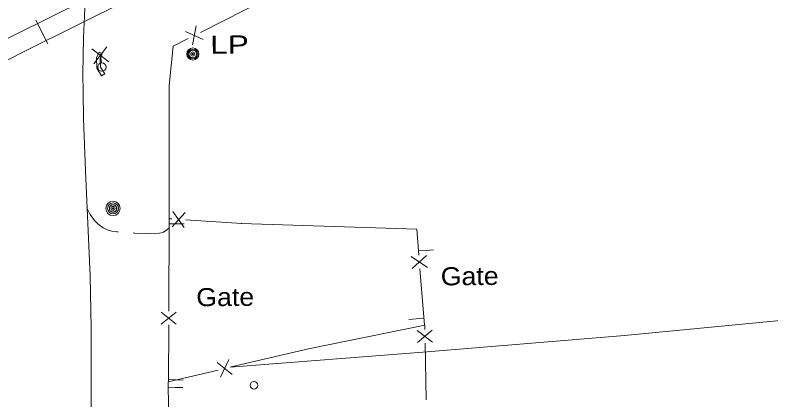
# Model space of a CAD drawing. Extents: x 2361284 to 2366480, y 6976556 to 6985346.
# Drawn here: x 2361689.4 to 2361889.2, y 6977255.3 to 6977357.2 of the extents above; entities that cross this region are included whole.
import ezdxf

# ---------------------------------------------------------------- set-up
doc = ezdxf.new("R2010")
doc.units = 0
doc.header["$LTSCALE"] = 1.9
for name, color, linetype, lineweight in [('15', 7, 'Continuous', 13), ('16', 7, 'Continuous', 13), ('29', 7, 'Continuous', 13), ('3', 7, 'Continuous', 13), ('4', 7, 'Continuous', 13), ('5', 7, 'Continuous', 13), ('9', 7, 'Continuous', 13)]:
    doc.layers.add(name, color=color, linetype=linetype, lineweight=lineweight)

msp = doc.modelspace()

# ---------------------------------------------------------------- linework, layer by layer
at = {"layer": '15'}
for points in [[(2361716.627, 6977299.8), (2361716.327, 6977299.817), (2361715.015, 6977300.025), (2361714.052, 6977300.296), (2361712.666, 6977300.923), (2361711.377, 6977301.84), (2361710.408, 6977302.821), (2361709.303, 6977304.431), (2361708.425, 6977306.183)], [(2361730.167, 6977300.939), (2361729.562, 6977300.413), (2361728.608, 6977299.764), (2361728.1, 6977299.548), (2361727.551, 6977299.443), (2361724.251, 6977299.402), (2361720.96, 6977299.53), (2361720.62, 6977299.547)]]:
    msp.add_lwpolyline(points, dxfattribs=at)
at = {"layer": '29'}
for p, q in [((2361694.943, 6977355.877), (2361698.072, 6977349.617)), ((2361714.205, 6977344.813), (2361709.717, 6977348.257)), ((2361710.239, 6977344.291), (2361713.683, 6977348.779)), ((2361712.222, 6977344.552), (2361711.961, 6977346.535))]:
    msp.add_line(p, q, dxfattribs=at)
for points in [[(2361491.208, 6977248.944), (2361535.074, 6977271.822), (2361578.938, 6977294.69), (2361620.245, 6977316.225), (2361661.563, 6977337.748), (2361689.36, 6977351.963), (2361717.248, 6977365.929)], [(2361493.511, 6977244.505), (2361537.376, 6977267.383), (2361581.241, 6977290.253), (2361622.549, 6977311.786), (2361663.855, 6977333.3), (2361691.612, 6977347.496), (2361719.481, 6977361.45)]]:
    msp.add_lwpolyline(points, dxfattribs=at)
msp.add_circle((2361712.356, 6977343.46), 1.1, dxfattribs=at)
at = {"layer": '3'}
for p, q in [((2361711.614, 6977347.386), (2361712.478, 6977346.964)), ((2361712.303, 6977341.181), (2361713.119, 6977341.689))]:
    msp.add_line(p, q, dxfattribs=at)
for points in [[(2361709.263, 6977380.134), (2361708.329, 6977367.291), (2361707.952, 6977360.87), (2361707.542, 6977351.237), (2361707.362, 6977341.602), (2361707.374, 6977336.784), (2361707.501, 6977329.848), (2361708.007, 6977315.976), (2361709.246, 6977288.229), (2361709.529, 6977274.351), (2361709.615, 6977226.968), (2361709.504, 6977203.277), (2361709.238, 6977185.014), (2361708.851, 6977160.664), (2361708.835, 6977148.488), (2361709.644, 6977048.779), (2361710.137, 6976992.762)], [(2361711.614, 6977347.386), (2361710.908, 6977345.929), (2361711.064, 6977343.159), (2361712.303, 6977341.181)], [(2361712.478, 6977346.964), (2361711.88, 6977345.738), (2361712.012, 6977343.458), (2361713.119, 6977341.689)], [(2362032.34, 6977283.391), (2361974.088, 6977284.297), (2361850.484, 6977272.401), (2361798.373, 6977268.056), (2361746.308, 6977264.051)]]:
    msp.add_lwpolyline(points, dxfattribs=at)
at = {"layer": '4'}
for centre, radius in [((2361736.39, 6977346.921), 1.6), ((2361736.39, 6977346.921), 1.3), ((2361736.39, 6977346.921), 1), ((2361736.39, 6977346.921), 0.539), ((2361736.39, 6977346.921), 0.192), ((2361715.308, 6977306.038), 1.9), ((2361715.308, 6977306.038), 1.442), ((2361715.308, 6977306.038), 0.539), ((2361715.308, 6977306.038), 0.192), ((2361752.567, 6977259.23), 1)]:
    msp.add_circle(centre, radius, dxfattribs=at)
for start, end in [(163.46611, 174.71615), (152.21535, 163.46538), (140.96646, 152.21649), (129.71376, 140.96379), (118.46406, 129.71409), (107.21593, 118.46597), (95.96582, 107.21585), (84.71553, 95.96557), (73.46552, 84.71555), (62.21535, 73.46538), (50.96397, 62.214), (39.71588, 50.96591), (28.46656, 39.7166), (17.21479, 28.46483), (5.96345, 17.21348), (174.71552, 185.96556), (185.96287, 197.21291), (197.21479, 208.46483), (208.46822, 219.71826), (219.71376, 230.96379), (230.96397, 242.214), (242.21812, 253.46815), (253.46258, 264.71261), (264.71553, 275.96557), (275.96582, 287.21585), (287.21593, 298.46597), (298.46406, 309.71409), (309.71589, 320.96592), (320.96646, 332.21649), (332.21419, 343.46422), (343.46611, 354.71615), (354.71553, 5.96557)]:
    msp.add_arc((2361715.308, 6977306.038), 0.973, start, end, dxfattribs=at)
at = {"layer": '5'}
for points in [[(2361730.165, 6977301.98), (2361732.155, 6977301.969), (2361734.155, 6977301.957)], [(2361796.066, 6977294.776), (2361798.05, 6977294.933), (2361800.044, 6977295.091)], [(2361797.476, 6977276.948), (2361795.491, 6977276.802), (2361793.497, 6977276.656)], [(2361729.907, 6977260.776), (2361731.893, 6977260.651), (2361733.889, 6977260.526)], [(2361729.768, 6977258.564), (2361731.758, 6977258.593), (2361733.758, 6977258.622)]]:
    msp.add_lwpolyline(points, dxfattribs=at)
at = {"layer": '9'}
for p, q in [((2361738.416, 6977352.64), (2361791.879, 6977379.87)), ((2361736.287, 6977349.35), (2361737.319, 6977354.359)), ((2361739.133, 6977350.797), (2361734.474, 6977352.912)), ((2361734.349, 6977304.999), (2361730.904, 6977301.206)), ((2361731.156, 6977305.199), (2361734.097, 6977301.006)), ((2361730.067, 6977278.797), (2361730.174, 6977303.289)), ((2361749.397, 6977302.082), (2361734.428, 6977303.02)), ((2361798.401, 6977290.407), (2361794.162, 6977293.287)), ((2361798.151, 6977293.595), (2361794.413, 6977290.089)), ((2361797.626, 6977275.098), (2361796.453, 6977290.049)), ((2361732.04, 6977278.586), (2361728.019, 6977275.406)), ((2361732.021, 6977275.384), (2361728.039, 6977278.608)), ((2361729.984, 6977260.195), (2361730.051, 6977275.196)), ((2361799.779, 6977270.608), (2361795.718, 6977273.73)), ((2361799.719, 6977273.808), (2361795.779, 6977270.53)), ((2361798.104, 6977255.373), (2361797.821, 6977270.37)), ((2361746.578, 6977264.073), (2361766.944, 6977268.826)), ((2361746.837, 6977262.106), (2361742.806, 6977265.268)), ((2361743.723, 6977261.376), (2361745.93, 6977265.997))]:
    msp.add_line(p, q, dxfattribs=at)
for points in [[(2361730.129, 6977338.54), (2361731.17, 6977348.952), (2361735.212, 6977351.01)], [(2361730.835, 6977303.245), (2361730.164, 6977303.289), (2361730.129, 6977338.54)], [(2361796.169, 6977293.636), (2361795.623, 6977300.561), (2361749.167, 6977302.09)], [(2361797.747, 6977273.969), (2361797.726, 6977275.119), (2361766.944, 6977268.826)], [(2361730.446, 6977213.727), (2361730.153, 6977239.306), (2361729.874, 6977260.164), (2361743.076, 6977263.25)]]:
    msp.add_lwpolyline(points, dxfattribs=at)

# ---------------------------------------------------------------- texts
at = {"layer": '16', "width": 1.1}
msp.add_text('Gate', height=4.799, rotation=0.545, dxfattribs=at).set_placement((2361801.966, 6977285.651))
at = {"layer": '4', "width": 1.3}
msp.add_text('  LP', height=4.799, rotation=0.545, dxfattribs=at).set_placement((2361736.39, 6977346.921))
at = {"layer": '9', "width": 1.1}
msp.add_text('Gate', height=4.799, rotation=0.545, dxfattribs=at).set_placement((2361737.335, 6977280.116))

doc.saveas('drawing.dxf')
